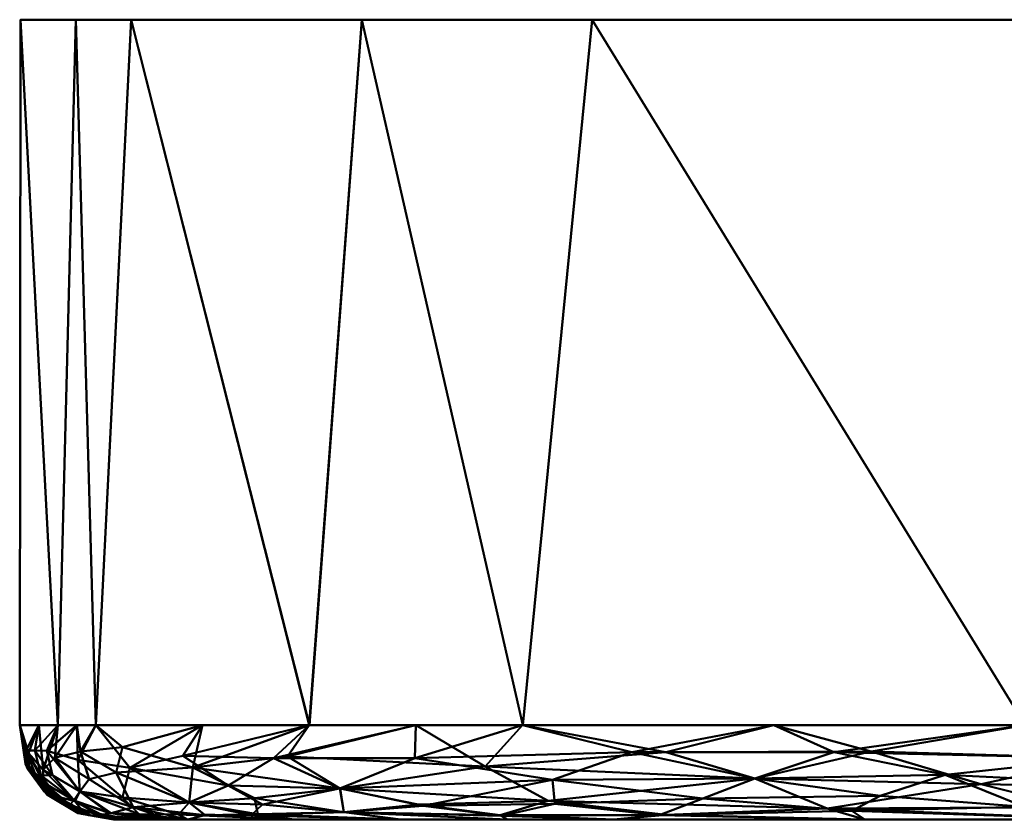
# Model space of a CAD drawing. Header units: millimetres. Extents: x -86 to 208, y -222 to 157.
# Tile 337 of 386: x -86.47 to -76, y -8.5 to 0. Entities that reach past the tile are written whole.
import ezdxf

# ---------------------------------------------------------------- set-up
doc = ezdxf.new("R2010")
doc.units = ezdxf.units.MM
doc.layers.add('G-IMPT', color=8, linetype='Continuous', lineweight=30)
doc.layers.add('P-SANR-FIXT', color=6, linetype='Continuous', lineweight=30)

# ---------------------------------------------------------------- blocks, each defined once
blk = doc.blocks.new('FFAS1704-101500ZN0 - 3D_FFAS1704-101500ZN0_D0_ipt-78411-View 1')
at = {"layer": 'G-IMPT', "lineweight": 40}
mesh = blk.add_polyface(dxfattribs=at)
corners = [(50, -42, 36.482), (103.224, -42, 35.367), (118.613, -42, 33.725), (125.28, -42, 32.004), (130.377, -42, 29.143), (135.281, -42, 19.646), (136.457, -42, 6.47), (136.457, -42, -6.505), (135.282, -42, -19.681), (130.378, -42, -29.179), (125.281, -42, -32.04), (118.614, -42, -33.759), (103.225, -42, -35.396), (50, -42, -36.5), (-3.225, -42, -35.396), (-18.614, -42, -33.759), (-25.281, -42, -32.04), (-30.378, -42, -29.179), (-35.282, -42, -19.681), (-36.457, -42, -6.505), (-36.457, -42, 6.47), (-35.281, -42, 19.646), (-30.377, -42, 29.143), (-25.28, -42, 32.004), (-18.613, -42, 33.725), (-3.224, -42, 35.367)]
mesh.append_faces([[corners[k] for k in face] for face in [(18, 16, 17)]], dxfattribs={"vtx0": -1})
mesh.append_faces([[corners[k] for k in face] for face in [(14, 20, 25)]], dxfattribs={"vtx0": -1, "vtx1": -1, "vtx2": -1})
mesh.append_faces([[corners[k] for k in face] for face in [(7, 11, 12, 6), (11, 7, 8), (2, 5, 6, 1)]], dxfattribs={"vtx0": -1, "vtx2": -1})
mesh.append_faces([[corners[k] for k in face] for face in [(0, 1, 13)]], dxfattribs={"vtx1": -1, "vtx2": -1})
mesh.append_faces([[corners[k] for k in face] for face in [(12, 13, 1, 6)]], dxfattribs={"vtx1": -1, "vtx2": -1, "vtx3": -1})
mesh.append_faces([[corners[k] for k in face] for face in [(14, 15, 19, 20), (15, 16, 18, 19), (13, 14, 25, 0), (20, 21, 24, 25)]], dxfattribs={"vtx1": -1, "vtx3": -1})
mesh.append_faces([[corners[k] for k in face] for face in [(3, 4, 5, 2)]], dxfattribs={"vtx2": -1})
mesh.append_faces([[corners[k] for k in face] for face in [(8, 9, 10, 11), (21, 22, 23, 24)]], dxfattribs={"vtx3": -1})
mesh = blk.add_polyface(dxfattribs=at)
corners = [(50, -49.503, 36.482), (61.762, -49.503, 36.451), (73.523, -49.503, 36.343), (85.283, -49.503, 36.116), (97.037, -49.503, 35.703), (108.775, -49.503, 34.954), (120.433, -49.503, 33.368), (131.116, -49.503, 28.456), (135.656, -49.503, 17.597), (136.467, -49.503, 5.863), (136.467, -49.503, -5.898), (135.656, -49.503, -17.632), (131.117, -49.503, -28.492), (120.434, -49.503, -33.402), (108.776, -49.503, -34.985), (97.037, -49.503, -35.73), (85.283, -49.503, -36.14), (73.523, -49.503, -36.364), (61.762, -49.503, -36.471), (50, -49.503, -36.5), (50, -42, -36.5), (103.225, -42, -35.396), (118.614, -42, -33.759), (125.281, -42, -32.04), (130.378, -42, -29.179), (135.282, -42, -19.681), (136.457, -42, -6.505), (136.457, -42, 6.47), (135.281, -42, 19.646), (130.377, -42, 29.143), (125.28, -42, 32.004), (118.613, -42, 33.725), (103.224, -42, 35.367), (50, -42, 36.482), (76.612, -42, -35.948), (76.612, -42, 35.924), (89.919, -42, -35.672), (63.306, -42, -36.224), (89.918, -42, 35.645), (63.306, -42, 36.203), (136.457, -42, -0.018), (136.467, -49.503, -0.018), (57.503, -49.503, -36.481), (56.653, -42, -36.362), (57.503, -49.503, 36.462), (56.653, -42, 36.342), (96.572, -42, -35.534), (110.92, -42, -34.578), (114.605, -49.503, -34.194), (133.387, -49.503, -23.062), (132.83, -42, -24.43), (135.869, -42, -13.093), (79.403, -49.503, -36.252), (69.959, -42, -36.086), (125.775, -49.503, -30.947), (102.906, -49.503, -35.358), (69.959, -42, 36.064), (67.642, -49.503, 36.397), (91.16, -49.503, -35.935), (79.403, -49.503, 36.229), (135.869, -42, 13.058), (132.829, -42, 24.395), (133.386, -49.503, 23.027), (110.919, -42, 34.546), (114.604, -49.503, 34.161), (125.774, -49.503, 30.912), (91.16, -49.503, 35.909), (102.906, -49.503, 35.328), (136.062, -49.503, -11.765), (83.265, -42, -35.81), (67.642, -49.503, -36.417), (83.265, -42, 35.785), (136.062, -49.503, 11.73), (96.571, -42, 35.506)]
mesh.append_faces([[corners[k] for k in face] for face in [(22, 48, 47), (24, 54, 23), (25, 49, 50), (21, 15, 46), (69, 52, 34), (27, 9, 40), (51, 11, 25), (58, 46, 15), (19, 43, 42), (46, 58, 36), (12, 50, 49), (3, 71, 59), (68, 26, 10), (28, 8, 60), (1, 45, 44), (10, 40, 41), (7, 29, 65), (26, 68, 51), (30, 65, 29), (39, 57, 56), (14, 47, 48), (31, 6, 30), (4, 73, 66), (57, 39, 1), (52, 69, 16), (6, 31, 64), (54, 24, 12), (38, 66, 73)]], dxfattribs={"vtx0": -1, "vtx1": -1})
mesh.append_faces([[corners[k] for k in face] for face in [(35, 2, 59), (63, 5, 64), (21, 14, 55), (53, 17, 70), (18, 43, 37), (43, 18, 42), (62, 28, 61), (28, 62, 8), (40, 9, 41), (64, 31, 63), (27, 72, 9), (61, 7, 62), (10, 26, 40), (30, 6, 65), (25, 11, 49), (5, 63, 32), (59, 71, 35), (2, 35, 56), (38, 3, 66), (3, 38, 71), (60, 8, 72), (4, 32, 73)]], dxfattribs={"vtx0": -1, "vtx2": -1})
mesh.append_faces([[corners[k] for k in face] for face in [(32, 4, 67, 5)]], dxfattribs={"vtx0": -1, "vtx3": -1})
mesh.append_faces([[corners[k] for k in face] for face in [(54, 13, 23), (58, 16, 36), (52, 17, 34), (53, 34, 17), (61, 29, 7), (70, 18, 37), (22, 23, 13), (21, 47, 14), (13, 48, 22), (55, 15, 21), (57, 2, 56), (24, 50, 12), (37, 53, 70), (27, 60, 72), (39, 45, 1), (0, 44, 45), (68, 11, 51), (69, 36, 16)]], dxfattribs={"vtx1": -1, "vtx2": -1})
mesh.append_faces([[corners[k] for k in face] for face in [(19, 20, 43), (45, 33, 0)]], dxfattribs={"vtx2": -1})
mesh = blk.add_polyface(dxfattribs=at)
corners = [(129.2, -50.281, -29.623), (130.802, -50.083, -28.539), (130.776, -50.337, -28.193), (130.847, -50.307, 28.147), (131.518, -49.941, 27.873), (128.647, -50.07, 30.188), (125.773, -49.503, 30.912), (127.411, -49.783, 31.037), (128.445, -49.503, 29.683), (127.878, -50.389, 30.22), (124.807, -50.503, 30.276), (127.477, -50.503, 29.141), (129.594, -49.789, 29.707), (123.717, -50.172, -32.296), (126.623, -50.03, -31.327), (125.78, -50.371, -31.299), (127.807, -49.789, -30.865), (125.774, -49.503, -30.947), (128.447, -49.503, -29.718), (124.809, -50.503, -30.311), (123.888, -50.427, -31.854), (127.315, -50.253, -30.791), (127.618, -50.414, -30.34), (123.101, -49.503, -32.175), (124.974, -49.853, -32.08), (129.955, -49.789, -29.469), (128.649, -50.07, -30.224), (129.666, -50.457, -28.845), (127.478, -50.503, -29.176), (131.119, -49.503, -28.49), (131.34, -50.465, -27.139), (130.147, -50.503, -28.042), (126.245, -50.129, 31.382), (124.973, -49.853, 32.045), (123.716, -50.172, 32.261), (125.263, -50.373, 31.462), (129.593, -50.455, 28.876), (130.146, -50.503, 28.006), (131.358, -50.457, 27.118), (131.118, -49.503, 28.454)]
mesh.append_faces([[corners[k] for k in face] for face in [(6, 7, 8), (29, 25, 18)]], dxfattribs={"vtx0": -1, "vtx1": -1})
mesh.append_faces([[corners[k] for k in face] for face in [(0, 1, 2), (3, 4, 5), (8, 7, 12), (3, 5, 9), (13, 14, 15), (15, 19, 20), (21, 0, 22), (21, 15, 14), (25, 1, 26), (27, 28, 22), (18, 25, 16), (14, 24, 16), (16, 25, 26), (14, 16, 26), (17, 16, 24), (21, 14, 26), (13, 24, 14), (0, 21, 26), (21, 22, 15), (1, 0, 26), (0, 2, 27), (19, 15, 22), (27, 30, 31), (0, 27, 22), (32, 33, 34), (5, 7, 32), (9, 32, 35), (32, 9, 5), (32, 34, 35), (10, 9, 35), (37, 38, 36), (33, 7, 6), (32, 7, 33), (12, 7, 5), (5, 4, 12), (36, 3, 9), (11, 36, 9)]], dxfattribs={"vtx0": -1, "vtx1": -1, "vtx2": -1})
mesh.append_faces([[corners[k] for k in face] for face in [(9, 10, 11), (16, 17, 18), (27, 31, 28), (36, 11, 37), (12, 39, 8)]], dxfattribs={"vtx0": -1, "vtx2": -1})
mesh.append_faces([[corners[k] for k in face] for face in [(23, 17, 24), (28, 19, 22)]], dxfattribs={"vtx1": -1, "vtx2": -1})
mesh = blk.add_polyface(dxfattribs=at)
corners = [(132.263, -49.851, -27.039), (131.119, -49.503, -28.49), (132.254, -49.503, -25.775), (133.06, -50.175, 25.357), (132.227, -50.345, 26.356), (133.018, -50.427, 24.625), (133.768, -49.854, -24.368), (133.061, -50.175, -25.392), (130.847, -50.307, 28.147), (131.518, -49.941, 27.873), (133.936, -50.448, 22.105), (133.971, -50.279, 22.991), (133.548, -50.503, 20.017), (134.493, -50.457, 19.91), (134.627, -49.951, 21.814), (132.253, -49.503, 25.74), (131.118, -49.503, 28.454), (131.281, -50.503, -25.379), (130.147, -50.503, -28.042), (131.34, -50.465, -27.139), (132.176, -50.359, -26.428), (133.019, -50.427, -24.66), (132.415, -50.503, -22.716), (129.666, -50.457, -28.845), (130.776, -50.337, -28.193), (134.004, -50.457, -21.825), (133.883, -50.346, -22.991), (134.25, -50.142, -22.646), (129.955, -49.789, -29.469), (133.388, -49.503, -23.061), (130.802, -50.083, -28.539), (134.732, -49.827, -21.674), (133.548, -50.503, -20.053), (133.619, -49.835, 24.681), (131.358, -50.457, 27.118), (130.146, -50.503, 28.006), (131.28, -50.503, 25.343), (132.414, -50.503, 22.68), (133.387, -49.503, 23.026), (129.594, -49.789, 29.707), (129.593, -50.455, 28.876)]
mesh.append_faces([[corners[k] for k in face] for face in [(3, 4, 5), (0, 6, 7), (8, 3, 9), (5, 10, 11), (10, 12, 13), (3, 11, 14), (19, 20, 21), (0, 2, 6), (23, 24, 19), (25, 21, 26), (21, 17, 19), (7, 27, 26), (0, 28, 1), (7, 20, 30), (28, 0, 30), (7, 30, 0), (27, 7, 6), (29, 31, 6), (21, 25, 22), (33, 9, 3), (19, 24, 20), (30, 20, 24), (7, 21, 20), (10, 5, 37), (34, 4, 8), (33, 14, 38), (9, 33, 15), (14, 33, 3), (16, 39, 9), (5, 34, 36), (8, 40, 34), (5, 4, 34), (3, 8, 4), (5, 11, 3), (7, 26, 21)]], dxfattribs={"vtx0": -1, "vtx1": -1, "vtx2": -1})
mesh.append_faces([[corners[k] for k in face] for face in [(0, 1, 2), (21, 22, 17), (25, 32, 22), (34, 35, 36), (5, 36, 37), (33, 38, 15), (10, 37, 12)]], dxfattribs={"vtx0": -1, "vtx2": -1})
mesh.append_faces([[corners[k] for k in face] for face in [(15, 16, 9), (17, 18, 19), (2, 29, 6)]], dxfattribs={"vtx1": -1, "vtx2": -1})
mesh = blk.add_polyface(dxfattribs=at)
corners = [(135.579, -50.462, -10.943), (135.075, -50.503, -11.603), (135.519, -50.435, -13.1), (135.374, -50.271, -17.09), (134.665, -50.325, -20.443), (135.294, -49.956, -19.057), (134.665, -50.325, 20.408), (135.26, -50.372, 16.782), (135.442, -50.005, 18.052), (134.627, -49.951, 21.814), (133.548, -50.503, -20.053), (134.004, -50.457, -21.825), (134.777, -50.45, -18.67), (134.522, -49.503, -20.347), (135.656, -49.503, -17.632), (133.388, -49.503, -23.061), (134.732, -49.827, -21.674), (134.25, -50.142, -22.646), (135.85, -49.87, -15.662), (133.768, -49.854, -24.368), (133.883, -50.346, -22.991), (134.879, -50.503, -14.496), (135.829, -50.207, -13.703), (135.195, -50.448, -15.995), (134.682, -50.503, -17.389), (135.496, -50.438, 13.251), (135.075, -50.503, 11.568), (135.621, -50.46, 10.153), (135.272, -50.503, -8.71), (135.272, -50.503, 8.675), (135.71, -50.463, 7.097), (135.468, -50.503, 5.782), (135.829, -50.207, 13.668), (134.878, -50.503, 14.461), (133.971, -50.279, 22.991), (134.522, -49.503, 20.311), (135.374, -49.735, 19.037), (135.656, -49.503, 17.597), (134.682, -50.503, 17.354), (135.727, -50.076, 15.736), (135.736, -50.458, -6.76), (135.468, -50.503, -5.817), (134.493, -50.457, 19.91), (133.936, -50.448, 22.105), (133.548, -50.503, 20.017), (133.387, -49.503, 23.026), (135.82, -49.781, 16.126)]
mesh.append_faces([[corners[k] for k in face] for face in [(24, 23, 21), (10, 12, 24), (1, 0, 28), (35, 36, 37), (33, 7, 38), (38, 42, 44), (45, 9, 35)]], dxfattribs={"vtx0": -1, "vtx1": -1})
mesh.append_faces([[corners[k] for k in face] for face in [(0, 1, 2), (3, 4, 5), (6, 7, 8), (8, 9, 6), (10, 11, 12), (4, 17, 5), (17, 16, 5), (5, 18, 3), (17, 19, 16), (4, 11, 20), (5, 16, 13), (22, 2, 23), (23, 12, 3), (2, 21, 23), (23, 24, 12), (23, 3, 22), (3, 12, 4), (25, 26, 27), (12, 11, 4), (29, 30, 27), (7, 25, 32), (7, 33, 25), (9, 34, 6), (36, 9, 8), (7, 39, 8), (7, 42, 38), (34, 43, 6), (6, 43, 42), (7, 6, 42), (4, 20, 17), (9, 36, 35), (46, 36, 8)]], dxfattribs={"vtx0": -1, "vtx1": -1, "vtx2": -1})
mesh.append_faces([[corners[k] for k in face] for face in [(5, 13, 14), (2, 1, 21), (27, 26, 29), (30, 29, 31), (40, 41, 28)]], dxfattribs={"vtx0": -1, "vtx2": -1})
mesh.append_faces([[corners[k] for k in face] for face in [(15, 13, 16), (33, 26, 25)]], dxfattribs={"vtx1": -1, "vtx2": -1})
mesh = blk.add_polyface(dxfattribs=at)
corners = [(135.809, -50.445, -4.371), (135.736, -50.458, -6.76), (136.11, -50.269, -5.792), (135.468, -50.503, 5.782), (135.829, -50.437, 4.719), (135.71, -50.463, 7.097), (135.468, -50.503, 2.882), (135.85, -49.87, -15.662), (135.829, -50.207, -13.703), (135.374, -50.271, -17.09), (135.294, -49.956, -19.057), (135.656, -49.503, -17.632), (135.881, -50.308, -11.23), (135.519, -50.435, -13.1), (135.852, -50.435, -1.469), (135.468, -50.503, -0.018), (135.468, -50.503, -2.917), (135.8, -50.412, -8.971), (135.579, -50.462, -10.943), (135.272, -50.503, -8.71), (135.859, -49.503, -14.699), (136.178, -49.776, -12.409), (135.848, -50.436, 1.814), (135.468, -50.503, -5.817), (136.207, -50.208, -2.108), (136.162, -50.243, 3.693), (136.174, -50.241, 0.782), (135.892, -50.303, 11.127), (136.217, -49.976, 10.255), (135.829, -50.207, 13.668), (135.82, -49.781, 16.126), (135.859, -49.503, 14.664), (135.656, -49.503, 17.597), (136.093, -49.85, 13.191), (135.727, -50.076, 15.736), (136.064, -50.301, 6.065), (136.119, -50.035, -11.517), (136.062, -49.503, -11.765), (135.935, -50.35, 8.446), (135.621, -50.46, 10.153), (135.496, -50.438, 13.251), (136.062, -49.503, 11.73), (135.26, -50.372, 16.782), (136.219, -50.109, 7.853), (135.374, -49.735, 19.037), (135.442, -50.005, 18.052), (136.072, -50.261, -8.042)]
mesh.append_faces([[corners[k] for k in face] for face in [(15, 22, 6), (37, 21, 20)]], dxfattribs={"vtx0": -1, "vtx1": -1})
mesh.append_faces([[corners[k] for k in face] for face in [(0, 1, 2), (3, 4, 5), (7, 8, 9), (10, 11, 7), (12, 13, 8), (12, 17, 18), (1, 19, 17), (7, 20, 21), (15, 14, 22), (0, 24, 14), (14, 16, 0), (4, 22, 25), (1, 0, 23), (14, 26, 22), (27, 28, 29), (33, 30, 34), (35, 4, 25), (4, 6, 22), (36, 12, 8), (21, 8, 7), (5, 35, 38), (38, 27, 39), (39, 27, 40), (34, 42, 29), (27, 38, 43), (40, 27, 29), (32, 44, 30), (34, 30, 45), (33, 31, 30), (33, 34, 29), (35, 5, 4), (5, 38, 39), (1, 17, 46), (12, 18, 13), (19, 18, 17), (1, 46, 2), (12, 46, 17)]], dxfattribs={"vtx0": -1, "vtx1": -1, "vtx2": -1})
mesh.append_faces([[corners[k] for k in face] for face in [(4, 3, 6), (14, 15, 16), (30, 31, 32), (7, 11, 20), (33, 41, 31)]], dxfattribs={"vtx0": -1, "vtx2": -1})
mesh.append_faces([[corners[k] for k in face] for face in [(16, 23, 0)]], dxfattribs={"vtx1": -1, "vtx2": -1})
mesh = blk.add_polyface(dxfattribs=at)
corners = [(136.093, -49.85, 13.191), (136.217, -49.976, 10.255), (136.062, -49.503, 11.73), (136.219, -50.109, 7.853), (135.892, -50.303, 11.127), (136.467, -49.503, 5.863), (136.264, -49.503, 8.797), (136.375, -49.801, 7.908), (136.119, -50.035, -11.517), (136.24, -50.036, -8.824), (135.881, -50.308, -11.23), (136.394, -49.91, -4.463), (136.207, -50.208, -2.108), (136.11, -50.269, -5.792), (136.305, -49.771, -10.168), (136.062, -49.503, -11.765), (136.264, -49.503, -8.832), (136.467, -49.503, -0.018), (136.467, -49.503, 2.923), (136.406, -49.912, 2.264), (136.072, -50.261, -8.042), (136.297, -50.04, -6.531), (136.178, -49.776, -12.409), (136.374, -49.977, -2.463), (136.467, -49.503, -2.958), (136.174, -50.241, 0.782), (136.162, -50.243, 3.693), (135.848, -50.436, 1.814), (136.38, -49.971, -0.395), (135.852, -50.435, -1.469), (135.809, -50.445, -4.371), (136.399, -49.771, -7.362), (136.369, -49.933, 5.632), (135.935, -50.35, 8.446), (136.064, -50.301, 6.065), (136.467, -49.503, -5.898), (135.829, -50.207, -13.703), (135.829, -50.207, 13.668)]
mesh.append_faces([[corners[k] for k in face] for face in [(17, 23, 24), (2, 1, 6)]], dxfattribs={"vtx0": -1, "vtx1": -1})
mesh.append_faces([[corners[k] for k in face] for face in [(0, 1, 2), (3, 1, 4), (8, 9, 10), (11, 12, 13), (20, 9, 21), (22, 15, 14), (25, 26, 27), (25, 28, 19), (25, 29, 12), (12, 30, 13), (14, 31, 9), (21, 9, 31), (17, 28, 23), (26, 19, 32), (25, 19, 26), (25, 12, 28), (18, 32, 19), (3, 7, 1), (33, 34, 3), (23, 28, 12), (17, 19, 28), (20, 10, 9), (8, 14, 9), (35, 11, 31), (21, 13, 20), (14, 8, 22), (31, 14, 16), (31, 11, 21), (11, 13, 21), (36, 22, 8), (32, 34, 26), (34, 32, 3), (7, 3, 32), (5, 7, 32), (1, 7, 6), (1, 0, 37), (12, 11, 23), (24, 23, 11)]], dxfattribs={"vtx0": -1, "vtx1": -1, "vtx2": -1})
mesh.append_faces([[corners[k] for k in face] for face in [(14, 15, 16), (32, 18, 5), (31, 16, 35), (11, 35, 24)]], dxfattribs={"vtx0": -1, "vtx2": -1})
mesh.append_faces([[corners[k] for k in face] for face in [(5, 6, 7), (17, 18, 19)]], dxfattribs={"vtx1": -1, "vtx2": -1})
mesh = blk.add_polyface(dxfattribs=at)
corners = [(50, -50.503, 35.482), (38.401, -50.503, 35.452), (26.803, -50.503, 35.346), (15.206, -50.503, 35.126), (3.615, -50.503, 34.728), (-7.962, -50.503, 34.01), (-19.462, -50.503, 32.513), (-30.1, -50.503, 27.938), (-34.675, -50.503, 17.353), (-35.468, -50.503, 5.782), (-35.468, -50.503, -5.817), (-34.675, -50.503, -17.388), (-30.102, -50.503, -27.974), (-19.463, -50.503, -32.547), (-7.962, -50.503, -34.041), (3.614, -50.503, -34.755), (15.206, -50.503, -35.15), (26.803, -50.503, -35.367), (38.401, -50.503, -35.471), (50, -50.503, -35.5), (61.599, -50.503, -35.471), (73.197, -50.503, -35.367), (84.794, -50.503, -35.15), (96.386, -50.503, -34.755), (107.962, -50.503, -34.041), (119.463, -50.503, -32.547), (130.102, -50.503, -27.974), (134.675, -50.503, -17.388), (135.468, -50.503, -5.817), (135.468, -50.503, 5.782), (134.675, -50.503, 17.353), (130.1, -50.503, 27.938), (119.462, -50.503, 32.513), (107.962, -50.503, 34.01), (96.385, -50.503, 34.728), (84.794, -50.503, 35.126), (73.197, -50.503, 35.346), (61.599, -50.503, 35.452), (24.25, -50.503, 0), (24.039, -50.503, -7.888), (23.137, -50.503, -15.121), (20.465, -50.503, -20.671), (14.108, -50.503, -23.341), (7.072, -50.503, -24.086), (0, -50.503, -24.25), (-10.5, -50.503, -23.833), (-19.25, -50.503, -21.606), (-23.372, -50.503, -13.944), (-24.188, -50.503, -4.565), (-24.172, -50.503, 5.078), (-23.309, -50.503, 14.29), (-18.569, -50.503, 21.987), (-9.516, -50.503, 23.922), (0, -50.503, 24.25), (7.887, -50.503, 24.039), (15.121, -50.503, 23.137), (20.671, -50.503, 20.465), (23.341, -50.503, 14.108), (24.085, -50.503, 7.072)]
mesh.append_faces([[corners[k] for k in face] for face in [(49, 9, 48), (52, 6, 51), (43, 16, 42), (22, 35, 21)]], dxfattribs={"vtx0": -1, "vtx1": -1})
mesh.append_faces([[corners[k] for k in face] for face in [(33, 24, 29, 32)]], dxfattribs={"vtx0": -1, "vtx1": -1, "vtx2": -1})
mesh.append_faces([[corners[k] for k in face] for face in [(54, 3, 4, 53), (3, 54, 55, 2), (51, 6, 7, 50), (50, 8, 9, 49), (50, 7, 8), (38, 37, 0, 58), (21, 35, 36, 20), (2, 55, 56), (10, 47, 48, 9), (13, 45, 46, 12), (45, 13, 14, 44), (44, 14, 15), (19, 39, 40, 18), (18, 40, 41, 17)]], dxfattribs={"vtx0": -1, "vtx2": -1})
mesh.append_faces([[corners[k] for k in face] for face in [(20, 36, 37, 38)]], dxfattribs={"vtx0": -1, "vtx2": -1, "vtx3": -1})
mesh.append_faces([[corners[k] for k in face] for face in [(47, 10, 11, 12)]], dxfattribs={"vtx0": -1, "vtx3": -1})
mesh.append_faces([[corners[k] for k in face] for face in [(27, 28, 25, 26)]], dxfattribs={"vtx1": -1})
mesh.append_faces([[corners[k] for k in face] for face in [(4, 5, 53), (46, 47, 12)]], dxfattribs={"vtx1": -1, "vtx2": -1})
mesh.append_faces([[corners[k] for k in face] for face in [(52, 53, 5, 6), (0, 1, 57, 58), (33, 34, 23, 24), (1, 2, 56, 57), (34, 35, 22, 23), (41, 42, 16, 17), (43, 44, 15, 16), (38, 39, 19, 20), (24, 25, 28, 29)]], dxfattribs={"vtx1": -1, "vtx3": -1})
mesh.append_faces([[corners[k] for k in face] for face in [(30, 31, 32, 29)]], dxfattribs={"vtx2": -1})
blk = doc.blocks.new('FFAS1704-101500ZN0 - Signature Wall Basin Mixer Set-78412-View 1')
at = {"extrusion": (0, 0, -1)}
blk.add_blockref('FFAS1704-101500ZN0 - 3D_FFAS1704-101500ZN0_D0_ipt-78411-View 1', (0, 0), dxfattribs=at)

msp = doc.modelspace()

# ---------------------------------------------------------------- block references
at = {"layer": 'P-SANR-FIXT', "lineweight": 40}
msp.add_blockref('FFAS1704-101500ZN0 - Signature Wall Basin Mixer Set-78412-View 1', (50, 42), dxfattribs=at)

doc.saveas('drawing.dxf')
